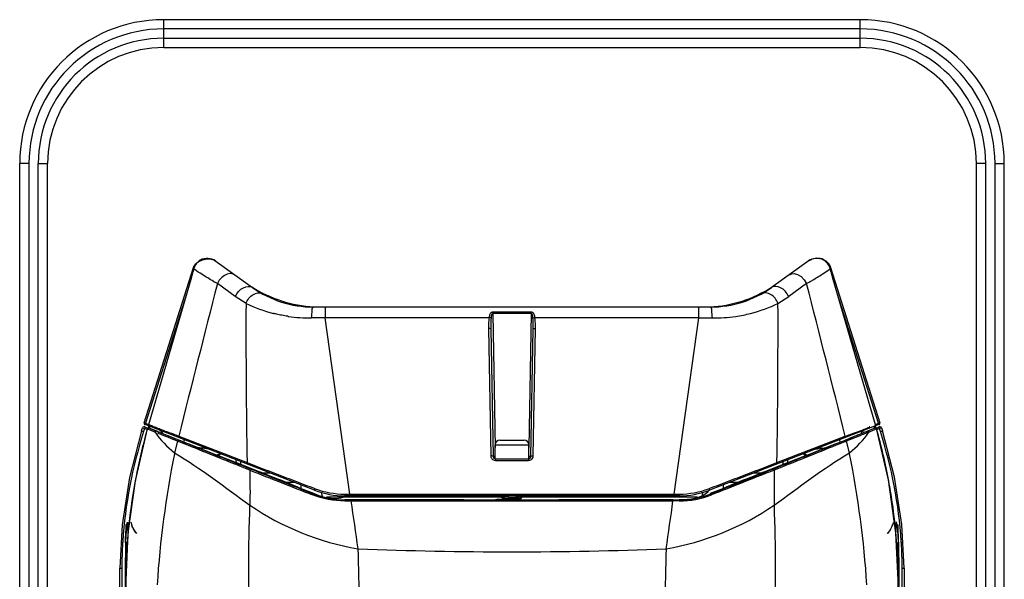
# Paper-space layout 'Sheet' of a CAD drawing. Header units: inches. Extents: x 0.2 to 10.8, y 0.2 to 8.3.
# Tile 365 of 545: x 7.307 to 8.155, y 2.905 to 3.388. Entities that reach past the tile are written whole.
import ezdxf

# ---------------------------------------------------------------- set-up
doc = ezdxf.new("R2010")
doc.units = ezdxf.units.IN
doc.header["$MEASUREMENT"] = 0
doc.layers.get('0').update_dxf_attribs({"lineweight": 5})
doc.layers.add('02___PRT_ALL_AXES', color=7, linetype='Continuous')

psp = doc.layouts.new('Sheet')

# ---------------------------------------------------------------- linework, layer by layer
at = {"color": 0, "linetype": 'ByBlock', "lineweight": -3}
for p, q in [((7.431229, 3.363868), (7.431229, 3.387868)), ((8.031229, 3.387868), (7.431229, 3.387868)), ((8.031229, 3.363868), (8.031229, 3.387868)), ((8.031229, 3.379868), (7.431229, 3.379868)), ((7.431229, 3.371868), (8.031229, 3.371868)), ((7.431229, 3.363868), (8.031229, 3.363868)), ((7.307229, 1.990378), (7.307229, 3.263868)), ((7.315229, 3.263868), (7.307229, 3.263868)), ((7.315229, 3.263868), (7.315229, 2.067868)), ((7.323229, 2.067868), (7.323229, 3.263868)), ((7.323229, 3.263868), (7.331229, 3.263868)), ((7.331229, 1.990378), (7.331229, 3.263868)), ((8.131229, 1.990376), (8.131229, 3.263868)), ((8.139229, 3.263868), (8.131229, 3.263868)), ((8.139229, 2.067868), (8.139229, 3.263868)), ((8.147229, 2.067868), (8.147229, 3.263868)), ((8.147229, 3.263868), (8.155229, 3.263868)), ((8.155229, 1.990376), (8.155229, 3.263868)), ((7.474331, 3.180861), (7.47526, 3.180259)), ((7.475248, 3.180267), (7.507775, 3.156994)), ((7.475248, 3.180267), (7.47545, 3.18012)), ((7.987198, 3.180259), (7.954683, 3.156994)), ((7.414488, 3.040308), (7.456839, 3.174125)), ((7.456974, 3.172343), (7.456548, 3.170865)), ((7.457265, 3.173351), (7.456974, 3.172343)), ((7.457302, 3.173303), (7.457265, 3.173351)), ((7.476008, 3.17972), (7.475792, 3.179878)), ((7.986666, 3.179878), (7.98653, 3.179779)), ((8.004902, 3.173031), (8.004965, 3.173093)), ((8.005135, 3.173292), (8.005194, 3.173345)), ((8.005486, 3.172336), (8.005196, 3.173345)), ((8.005911, 3.170865), (8.005486, 3.172336)), ((8.005619, 3.174125), (8.04797, 3.040308)), ((7.455107, 3.165887), (7.418298, 3.03878)), ((8.04416, 3.038778), (8.007351, 3.165887)), ((7.49293, 3.149339), (7.477505, 3.160407)), ((7.984953, 3.160407), (7.969529, 3.149339)), ((7.451108, 3.152113), (7.415603, 3.039948)), ((7.516874, 3.151506), (7.516945, 3.151384)), ((8.046855, 3.039948), (8.01135, 3.152115)), ((7.550239, 3.14075), (7.550322, 3.141321)), ((7.902313, 3.140188), (7.560145, 3.140188)), ((7.570393, 3.140188), (7.570353, 3.130996)), ((7.892105, 3.130996), (7.892065, 3.140188)), ((7.912136, 3.141321), (7.912219, 3.14075)), ((7.570353, 3.130995), (7.558639, 3.130824)), ((7.59169, 2.97895), (7.570353, 3.130996)), ((7.711473, 3.130996), (7.570353, 3.130996)), ((7.714814, 3.134552), (7.714814, 3.135782)), ((7.747645, 3.135782), (7.714814, 3.135782)), ((7.714814, 3.134552), (7.716829, 3.019087)), ((7.747645, 3.134552), (7.714814, 3.134552)), ((7.747645, 3.134552), (7.745629, 3.019087)), ((7.747645, 3.134552), (7.747645, 3.135782)), ((7.892105, 3.130996), (7.750985, 3.130996)), ((7.870769, 2.97895), (7.892105, 3.130996)), ((7.892105, 3.130996), (7.903819, 3.130824)), ((7.711047, 3.121659), (7.712963, 3.011868)), ((7.713047, 3.121225), (7.714963, 3.011433)), ((7.747495, 3.011433), (7.749412, 3.121225)), ((7.749495, 3.011868), (7.751411, 3.121659)), ((7.412255, 3.033352), (7.413073, 3.035941)), ((7.413422, 3.036512), (7.41307, 3.035941)), ((7.413073, 3.03594), (7.414396, 3.035462)), ((7.414105, 3.036873), (7.413422, 3.036512)), ((7.414876, 3.036807), (7.414105, 3.036873)), ((7.415004, 3.040138), (7.414488, 3.040308)), ((7.414966, 3.035919), (7.41474, 3.035339)), ((7.414878, 3.036807), (7.417656, 3.035732)), ((7.415273, 3.036654), (7.414966, 3.035919)), ((7.415603, 3.039948), (7.415004, 3.040138)), ((7.415241, 3.038981), (7.415192, 3.038829)), ((7.561249, 2.982319), (7.415192, 3.038829)), ((7.415603, 3.039948), (7.415241, 3.038981)), ((7.415603, 3.039948), (7.418303, 3.038903)), ((7.417947, 3.037506), (7.419122, 3.03572)), ((7.418498, 3.035947), (7.418743, 3.035876)), ((7.425581, 3.03317), (7.418744, 3.035878)), ((7.418744, 3.035878), (7.419523, 3.035552)), ((8.047266, 3.038829), (7.90121, 2.982319)), ((8.037189, 3.0333), (8.044042, 3.036014)), ((8.038377, 3.033672), (8.044042, 3.036014)), ((8.039216, 3.037024), (8.03914, 3.03702)), ((8.043364, 3.035746), (8.044467, 3.037456)), ((8.043748, 3.037481), (8.043473, 3.037362)), ((8.043473, 3.037362), (8.043728, 3.03747)), ((8.043728, 3.03747), (8.043983, 3.037605)), ((8.044161, 3.038905), (8.046855, 3.039948)), ((8.044188, 3.038807), (8.04445, 3.038269)), ((8.04445, 3.038269), (8.044412, 3.038072)), ((8.044467, 3.037456), (8.044952, 3.037925)), ((8.045084, 3.035841), (8.047579, 3.036806)), ((8.046855, 3.039948), (8.047454, 3.040138)), ((8.047067, 3.039391), (8.046855, 3.039948)), ((8.047266, 3.038829), (8.047067, 3.039391)), ((8.047185, 3.036654), (8.047452, 3.03602)), ((8.047452, 3.03602), (8.047719, 3.035339)), ((8.047454, 3.040138), (8.047969, 3.040308)), ((8.049385, 3.03594), (8.047719, 3.035339)), ((8.049385, 3.03594), (8.050204, 3.03335)), ((7.41474, 3.035339), (7.41394, 3.03281)), ((7.414396, 3.035462), (7.41474, 3.035339)), ((7.416915, 3.034497), (7.41474, 3.035339)), ((7.417168, 3.03508), (7.416764, 3.03362)), ((7.417161, 3.035082), (7.416776, 3.033616)), ((7.418223, 3.034636), (7.417161, 3.035082)), ((7.421129, 3.033434), (7.418223, 3.034636)), ((7.419523, 3.035552), (7.425141, 3.033237)), ((7.423678, 3.032399), (7.421129, 3.033434)), ((7.425581, 3.03317), (7.429789, 3.031431)), ((7.429221, 3.03014), (7.429097, 3.030191)), ((7.435732, 3.028936), (7.43695, 3.028445)), ((7.438226, 3.031034), (7.436796, 3.031557)), ((7.43695, 3.028445), (7.438648, 3.027759)), ((7.444219, 3.028793), (7.503087, 3.006035)), ((7.959381, 3.006031), (8.018236, 3.028803)), ((8.01865, 3.02568), (8.023968, 3.027821)), ((8.023968, 3.027821), (8.025741, 3.028535)), ((8.025741, 3.028535), (8.026998, 3.029043)), ((8.032669, 3.031431), (8.037189, 3.0333)), ((8.033626, 3.030294), (8.03348, 3.030235)), ((8.037104, 3.035796), (8.037171, 3.035823)), ((8.037318, 3.033238), (8.038377, 3.033672)), ((8.038822, 3.03241), (8.037922, 3.032042)), ((8.041329, 3.033434), (8.03878, 3.032399)), ((8.043503, 3.034328), (8.041329, 3.033434)), ((8.045297, 3.035082), (8.043503, 3.034328)), ((8.045297, 3.035082), (8.045252, 3.035406)), ((8.047719, 3.035339), (8.045596, 3.034518)), ((8.048519, 3.032808), (8.047719, 3.035339)), ((7.443154, 3.024544), (7.440608, 3.014511)), ((7.441652, 3.02661), (7.444109, 3.025624)), ((7.448749, 3.022312), (7.443159, 3.024558)), ((7.443809, 3.02568), (7.444423, 3.025433)), ((7.448549, 3.02372), (7.449066, 3.025724)), ((7.451975, 3.022453), (7.477356, 3.012634)), ((7.716829, 3.009485), (7.716829, 3.021468)), ((7.716829, 3.021468), (7.745629, 3.021468)), ((7.720829, 3.025468), (7.741629, 3.025468)), ((7.745629, 3.009478), (7.745629, 3.021468)), ((7.985103, 3.012634), (8.010483, 3.022453)), ((8.0193, 3.024556), (8.013709, 3.022309)), ((8.018034, 3.025432), (8.018616, 3.025667)), ((8.018871, 3.025827), (8.021074, 3.026715)), ((8.02185, 3.014511), (8.019304, 3.024544)), ((7.440608, 3.014511), (7.440442, 3.013671)), ((7.464599, 3.017372), (7.464743, 3.018454)), ((7.464667, 3.017356), (7.46478, 3.01845)), ((7.469727, 3.017729), (7.46478, 3.01845)), ((7.476667, 3.011102), (7.474784, 3.011858)), ((7.475353, 3.013066), (7.477235, 3.012323)), ((7.476996, 3.010972), (7.476667, 3.011102)), ((7.478228, 3.013093), (7.477157, 3.012455)), ((7.477806, 3.012663), (7.477235, 3.012323)), ((7.477632, 3.012559), (7.493661, 3.00621)), ((7.477886, 3.012628), (7.477806, 3.012663)), ((7.478528, 3.012369), (7.477886, 3.012628)), ((7.478184, 3.012808), (7.478107, 3.012841)), ((7.478807, 3.012556), (7.478184, 3.012808)), ((7.478228, 3.013092), (7.478627, 3.012928)), ((7.480379, 3.013608), (7.478373, 3.012265)), ((7.478627, 3.012928), (7.479088, 3.012744)), ((7.479497, 3.013943), (7.479429, 3.012968)), ((7.479528, 3.013937), (7.479472, 3.012961)), ((7.716829, 3.011432), (7.714963, 3.011433)), ((7.747495, 3.011433), (7.745629, 3.011432)), ((7.749361, 3.010907), (7.749495, 3.011868)), ((7.968797, 3.00621), (7.984826, 3.012559)), ((7.984085, 3.012265), (7.98208, 3.013608)), ((7.982986, 3.012961), (7.98293, 3.013937)), ((7.98303, 3.012968), (7.982962, 3.013943)), ((7.983832, 3.012929), (7.983371, 3.012744)), ((7.983651, 3.012556), (7.984276, 3.012808)), ((7.98423, 3.013093), (7.983832, 3.012929)), ((7.98393, 3.012369), (7.984573, 3.012628)), ((7.98423, 3.013093), (7.985301, 3.012455)), ((7.984276, 3.012808), (7.984352, 3.012841)), ((7.984573, 3.012628), (7.984652, 3.012663)), ((7.984652, 3.012663), (7.985223, 3.012323)), ((7.985223, 3.012323), (7.987107, 3.013066)), ((7.985792, 3.0111), (7.985463, 3.01097)), ((7.987676, 3.011856), (7.985792, 3.0111)), ((7.992734, 3.017731), (7.997679, 3.01845)), ((7.997776, 3.017536), (7.997679, 3.01845)), ((7.997772, 3.017535), (7.997679, 3.01845)), ((7.997679, 3.01845), (7.997824, 3.017368)), ((8.022016, 3.013671), (8.02185, 3.014511)), ((7.493661, 3.00621), (7.493661, 3.008469)), ((7.49383, 3.006034), (7.493661, 3.00621)), ((7.49383, 3.006034), (7.51449, 2.997851)), ((7.497571, 3.004552), (7.497559, 3.006961)), ((7.502305, 3.002201), (7.50659, 3.000483)), ((7.503071, 3.00604), (7.503734, 3.005787)), ((7.715986, 3.008058), (7.716963, 3.007937)), ((7.716963, 3.009468), (7.716963, 3.007937)), ((7.716963, 3.009468), (7.722315, 3.009468)), ((7.716963, 3.007937), (7.745496, 3.007937)), ((7.740144, 3.009468), (7.745496, 3.009468)), ((7.745496, 3.009468), (7.745496, 3.007937)), ((7.745496, 3.007937), (7.746705, 3.008125)), ((7.947969, 2.997851), (7.968628, 3.006034)), ((7.955868, 3.000483), (7.960152, 3.002201)), ((7.958704, 3.005778), (7.959387, 3.00604)), ((7.964887, 3.004552), (7.9649, 3.006961)), ((7.968628, 3.006034), (7.968797, 3.00621)), ((7.968797, 3.00621), (7.968797, 3.008469)), ((7.505476, 2.999548), (7.501835, 3.001008)), ((7.518022, 2.997068), (7.516461, 2.997068)), ((7.523128, 2.997068), (7.518022, 2.997068)), ((7.944423, 2.997068), (7.93933, 2.997068)), ((7.945997, 2.997068), (7.944423, 2.997068)), ((7.960623, 3.001005), (7.956983, 2.999546)), ((7.543805, 2.989068), (7.536562, 2.989068)), ((7.537229, 2.989068), (7.537229, 2.988801)), ((7.549229, 2.98697), (7.549229, 2.983991)), ((7.913229, 2.98697), (7.913229, 2.983991)), ((7.925896, 2.989068), (7.918654, 2.989068)), ((7.925229, 2.989068), (7.925229, 2.988801)), ((7.560187, 2.979598), (7.560014, 2.979162)), ((7.587194, 2.978945), (7.875264, 2.978945)), ((7.875229, 2.977468), (7.587229, 2.977468)), ((7.591689, 2.97895), (7.59169, 2.977468)), ((7.723266, 2.977211), (7.723229, 2.977168)), ((7.723229, 2.976678), (7.723229, 2.977168)), ((7.723266, 2.976635), (7.723229, 2.976678)), ((7.723709, 2.977468), (7.723266, 2.977211)), ((7.723266, 2.976635), (7.72518, 2.975523)), ((7.73718, 2.976866), (7.738216, 2.977468)), ((7.739192, 2.975811), (7.737278, 2.976923)), ((7.870769, 2.97895), (7.870769, 2.977468)), ((7.902444, 2.979162), (7.902272, 2.979598)), ((7.724033, 2.97619), (7.571557, 2.97619)), ((7.587188, 2.97302), (7.869937, 2.973025)), ((7.587229, 2.973944), (7.587229, 2.974337)), ((7.587229, 2.973944), (7.875229, 2.973944)), ((7.592521, 2.973943), (7.592521, 2.973025)), ((7.721842, 2.97619), (7.722101, 2.97617)), ((7.722101, 2.97617), (7.722939, 2.975815)), ((7.722939, 2.975815), (7.723631, 2.975061)), ((7.723266, 2.974411), (7.723229, 2.974368)), ((7.723229, 2.973943), (7.723229, 2.974368)), ((7.725278, 2.97558), (7.723266, 2.974411)), ((7.723631, 2.975061), (7.723782, 2.974711)), ((7.73718, 2.974066), (7.739192, 2.975235)), ((7.738368, 2.974153), (7.73718, 2.974153)), ((7.738827, 2.975061), (7.738435, 2.974153)), ((7.890902, 2.97619), (7.738506, 2.97619)), ((7.739192, 2.975811), (7.739229, 2.975768)), ((7.739192, 2.975235), (7.739229, 2.975278)), ((7.73952, 2.975815), (7.739229, 2.975499)), ((7.739229, 2.975278), (7.739229, 2.975768)), ((7.740357, 2.97617), (7.73952, 2.975815)), ((7.740616, 2.97619), (7.740357, 2.97617)), ((7.869937, 2.973943), (7.869937, 2.973025)), ((7.87527, 2.97302), (7.869937, 2.973025)), ((7.875229, 2.974337), (7.875229, 2.973944)), ((7.39537, 2.952559), (7.393477, 2.915088)), ((7.40181, 2.954779), (7.398557, 2.952269)), ((7.400875, 2.95227), (7.398557, 2.952269)), ((7.398557, 2.952269), (7.398557, 2.940483)), ((8.063902, 2.952268), (8.061584, 2.952269)), ((8.063902, 2.940483), (8.063902, 2.952268)), ((7.398292, 2.937154), (7.391372, 2.149942)), ((7.398466, 2.937014), (7.394104, 1.983868)), ((7.395958, 2.938011), (7.395902, 2.937095)), ((7.395958, 2.938011), (7.395929, 2.937093)), ((7.398562, 2.936905), (7.397412, 1.983868)), ((7.398213, 2.937215), (7.398218, 2.937677)), ((7.3984, 2.937675), (7.398218, 2.937677)), ((7.398567, 2.937151), (7.398292, 2.937154)), ((7.400125, 2.936903), (7.398562, 2.936905)), ((8.062314, 2.936903), (8.063896, 2.936905)), ((8.063891, 2.937151), (8.064167, 2.937154)), ((8.065047, 1.983868), (8.063896, 2.936905)), ((8.063992, 2.937014), (8.068354, 1.983868)), ((8.06411, 2.937675), (8.06424, 2.937677)), ((8.064167, 2.937154), (8.071087, 2.149942)), ((8.064246, 2.937215), (8.06424, 2.937677)), ((8.066556, 2.937095), (8.066499, 2.938031)), ((8.066528, 2.937093), (8.066499, 2.938031)), ((7.393474, 2.571879), (7.393474, 2.915088)), ((7.393474, 2.915088), (7.395243, 2.915088)), ((7.395243, 2.915088), (7.395243, 2.708227)), ((8.067215, 2.70826), (8.067215, 2.915088)), ((8.067215, 2.915088), (8.068984, 2.915088)), ((8.068984, 2.915088), (8.068984, 2.571881))]:
    psp.add_line(p, q, dxfattribs=at)
for points in [[(7.492426, 3.167977), (7.490303, 3.168911), (7.488415, 3.169043), (7.486055, 3.168554), (7.483695, 3.167438), (7.481223, 3.16557), (7.479151, 3.163243), (7.477505, 3.160407)], [(7.970032, 3.167977), (7.972277, 3.168936), (7.97433, 3.16902), (7.977242, 3.168228), (7.980237, 3.166419), (7.982913, 3.163762), (7.984953, 3.160407)], [(7.502163, 3.143365), (7.498992, 3.145266), (7.495914, 3.147259), (7.49293, 3.14934)], [(7.945241, 3.151794), (7.944566, 3.150994), (7.944539, 3.150819)], [(7.960297, 3.143365), (7.963443, 3.145252), (7.966521, 3.147244), (7.969529, 3.149339)], [(7.711473, 3.130996), (7.711332, 3.129677), (7.711218, 3.128308), (7.711127, 3.126821), (7.711065, 3.125222), (7.711036, 3.123504), (7.711047, 3.121659)], [(7.714814, 3.135782), (7.714379, 3.135747), (7.713933, 3.135632), (7.713501, 3.135434), (7.713104, 3.135159), (7.71275, 3.134812), (7.71244, 3.134396), (7.71217, 3.133904), (7.711935, 3.133322), (7.711739, 3.132641), (7.711585, 3.131863), (7.711473, 3.130996)], [(7.713178, 3.130576), (7.712734, 3.130747), (7.712143, 3.130893), (7.711473, 3.130996)], [(7.713178, 3.130576), (7.713119, 3.129254), (7.713074, 3.127885), (7.713042, 3.126396), (7.713024, 3.124794), (7.713025, 3.123074), (7.713047, 3.121225)], [(7.714814, 3.134552), (7.714596, 3.134525), (7.714374, 3.134433), (7.71416, 3.134271), (7.713963, 3.134044), (7.713789, 3.133756), (7.713637, 3.13341), (7.713505, 3.133), (7.713392, 3.132515), (7.713299, 3.131948), (7.713227, 3.131299), (7.713178, 3.130576)], [(7.750985, 3.130996), (7.750921, 3.131544), (7.750844, 3.13204), (7.750755, 3.132488), (7.750655, 3.13289), (7.750548, 3.133248), (7.750434, 3.133564), (7.750317, 3.133843), (7.750196, 3.13409), (7.75007, 3.134312), (7.749937, 3.134517), (7.749791, 3.134712), (7.749628, 3.134901), (7.749438, 3.135087), (7.749209, 3.135272), (7.748926, 3.135452), (7.748574, 3.135614), (7.748146, 3.135735), (7.747645, 3.135782)], [(7.74928, 3.130576), (7.749252, 3.131033), (7.749217, 3.131447), (7.749176, 3.13182), (7.749129, 3.132155), (7.749078, 3.132454), (7.749024, 3.132718), (7.748967, 3.13295), (7.748908, 3.133155), (7.748847, 3.13334), (7.748782, 3.133511), (7.74871, 3.133673), (7.74863, 3.13383), (7.748536, 3.133984), (7.748423, 3.134137), (7.748283, 3.134285), (7.748108, 3.134419), (7.747895, 3.134516), (7.747645, 3.134552)], [(7.74928, 3.130576), (7.749724, 3.130747), (7.750315, 3.130893), (7.750985, 3.130996)], [(7.749412, 3.121225), (7.749432, 3.122854), (7.749436, 3.124348), (7.749426, 3.125717), (7.749406, 3.12697), (7.749378, 3.128128), (7.749338, 3.129297), (7.74928, 3.130576)], [(7.751411, 3.121659), (7.751423, 3.123285), (7.751404, 3.124776), (7.751362, 3.126143), (7.7513, 3.127394), (7.751222, 3.128551), (7.751122, 3.129719), (7.750985, 3.130996)], [(7.713047, 3.121225), (7.712776, 3.121454), (7.712044, 3.121613), (7.711047, 3.121659)], [(7.749412, 3.121225), (7.749682, 3.121454), (7.750414, 3.121613), (7.751411, 3.121659)], [(7.417172, 3.035079), (7.417395, 3.035519), (7.417752, 3.035813), (7.41821, 3.035958), (7.418498, 3.035947)], [(7.418272, 3.038788), (7.418239, 3.038297), (7.41838, 3.037886), (7.41858, 3.037624), (7.418786, 3.037461), (7.418985, 3.03736)], [(8.044412, 3.038072), (8.044308, 3.037896), (8.04416, 3.037744), (8.043976, 3.037608), (8.043748, 3.037481)], [(8.045252, 3.035406), (8.045192, 3.035568), (8.044924, 3.035916), (8.044517, 3.036082), (8.044042, 3.036014)], [(8.044199, 3.037763), (8.044361, 3.037949), (8.044447, 3.038158), (8.044452, 3.038349), (8.044431, 3.038446), (8.044359, 3.038614), (8.044181, 3.038853)], [(8.049389, 3.035941), (8.049037, 3.036512), (8.048354, 3.036873), (8.047583, 3.036807)], [(7.412257, 3.033352), (7.401696, 2.993258), (7.39537, 2.952559)], [(7.41712, 3.035093), (7.406694, 2.990336), (7.400485, 2.945132), (7.398716, 2.904651)], [(7.430911, 3.030973), (7.429496, 3.032793), (7.427997, 3.033875)], [(7.444219, 3.028793), (7.444125, 3.028249), (7.44423, 3.027774), (7.44457, 3.027463)], [(8.01824, 3.028793), (8.018334, 3.02825), (8.018229, 3.027775), (8.017888, 3.027463)], [(8.031556, 3.030977), (8.03295, 3.032778), (8.034461, 3.033875)], [(8.063742, 2.904652), (8.061925, 2.945677), (8.055587, 2.99128), (8.04525, 3.035408)], [(8.068981, 2.915088), (8.067068, 2.952765), (8.060721, 2.993456), (8.050202, 3.03335)], [(7.443153, 3.024544), (7.44343, 3.025096), (7.443874, 3.025434), (7.444385, 3.025448)], [(8.019304, 3.024544), (8.019198, 3.024853), (8.019012, 3.025116), (8.018789, 3.025318), (8.018547, 3.025445), (8.018304, 3.02549), (8.018078, 3.02545)], [(7.712963, 3.011868), (7.713011, 3.011316), (7.713127, 3.010803), (7.713312, 3.010302)], [(7.714963, 3.011433), (7.714692, 3.011663), (7.713961, 3.011821), (7.712963, 3.011868)], [(7.747495, 3.011433), (7.747766, 3.011663), (7.748497, 3.011821), (7.749495, 3.011868)], [(7.748005, 3.008823), (7.748585, 3.009397), (7.749044, 3.010091), (7.749361, 3.010907)], [(7.713312, 3.010302), (7.713582, 3.009799), (7.713965, 3.009289), (7.714492, 3.008791)], [(7.714492, 3.008791), (7.715166, 3.008364), (7.715986, 3.008058)], [(7.746705, 3.008125), (7.747358, 3.008398), (7.748005, 3.008823)], [(7.50659, 3.000484), (7.506186, 3.000472), (7.505784, 3.000154), (7.50548, 2.999558)], [(7.955868, 3.000483), (7.956291, 3.000459), (7.95669, 3.000127), (7.956979, 2.999556)]]:
    psp.add_lwpolyline(points, dxfattribs=at)
for centre, radius, start, end in [((7.431229, 3.263868), 0.124, 90, 180), ((8.031229, 3.263868), 0.124, 0, 90), ((7.431229, 3.263868), 0.116, 90, 180), ((8.031229, 3.263868), 0.116, 0, 90), ((7.431229, 3.263868), 0.108, 90, 180), ((8.031229, 3.263868), 0.108, 0, 90), ((7.431229, 3.263868), 0.1, 90, 180), ((8.031229, 3.263868), 0.1, 0, 90), ((7.468704, 3.170325), 0.011796, 119.363833, 120.467443), ((7.993755, 3.170327), 0.011795, 59.548508, 60.651802), ((29.583355, -2.500365), 22.819135, 165.6365916, 165.9774624), ((7.73065, 3.605863), 0.51236, 239.975693, 240.100999), ((7.565922, 3.248188), 0.108, 237.048159, 267.231734), ((7.560145, 3.230188), 0.09, 234.416276, 270), ((7.896536, 3.248188), 0.108, 272.768266, 302.681479), ((7.902313, 3.230188), 0.09, 270, 305.583724), ((-14.120765, -2.500523), 22.819046, 14.0230025, 14.3638749), ((7.513902, 3.149699), 0.003479, 27.462411, 28.961522), ((13.809132, 3.116505), 6.307028, 179.7559918, 181.0035684), ((7.555421, 3.251809), 0.120817, 243.842581, 255.778717), ((7.906686, 3.252725), 0.121794, 284.289859, 296.115316), ((1.434619, 3.118639), 6.525723, 359.0112944, 0.2170966), ((7.55671, 3.256846), 0.126019, 261.513933, 261.716983), ((7.556874, 3.257673), 0.126861, 261.697248, 270.797068), ((7.905404, 3.260429), 0.129614, 269.299512, 278.216769), ((7.418297, 3.034764), 0.0012, 80.370509, 164.400589), ((7.927724, 2.892524), 0.530083, 164.563101, 169.09888), ((7.464485, 3.05944), 0.048955, 213.531933, 213.813503), ((7.997974, 3.05944), 0.048955, 326.187713, 326.467464), ((7.53583, 2.892808), 0.528952, 10.605725, 15.60295), ((7.720829, 3.021468), 0.004, 90, 180), ((7.741629, 3.021468), 0.004, 0, 90), ((7.716963, 3.011468), 0.002, 181, 270), ((7.745496, 3.011468), 0.002, 270, 359), ((16.259019, 24.85347), 23.540561, 248.1732025, 248.3132059), ((-0.795951, 24.851943), 23.538917, 291.6867895, 291.8268025), ((7.870703, 2.90353), 0.472008, 169.574231, 174.642146), ((7.587229, 3.049468), 0.072, 248.848223, 270), ((7.586406, 3.048861), 0.069786, 249.043061, 249.222742), ((7.875229, 3.049468), 0.072, 270, 291.151777), ((7.87605, 3.048866), 0.069792, 290.756238, 290.956939), ((7.6017, 2.904745), 0.461993, 359.988443, 8.361397), ((7.44823, 2.937048), 0.05, 158.477417, 179.279776), ((8.014229, 2.937048), 0.05, 0.720223, 21.452518), ((7.857187, 2.904894), 0.458422, 175.411536, 179.825673), ((7.730985, 6.268677), 3.339513, 267.725322, 270.004188), ((7.731511, 6.268671), 3.339507, 269.995172, 272.274038), ((7.852298, 2.90497), 0.453533, 179.833388, 180.040189)]:
    psp.add_arc(centre, radius, start, end, dxfattribs=at)
for centre, major_axis, ratio, start_param, end_param in [((7.51449, 2.997625), (0.04, -0.015845), 0.004868, 0.8077044, 1.5727246), ((7.947969, 2.997625), (0.04, 0.015845), 0.004868, 1.568868, 2.3338883), ((7.731229, 2.913045), (0.272957, -0.108123), 0.004868, -2.3338885, -2.2460841), ((7.731229, 2.913045), (0.272957, 0.108123), 0.004868, -0.8955086, -0.8077042), ((7.731229, 2.975551), (0.272958, 0), 0.005236, -2.1265151, -1.6301762), ((7.715149, 2.974135), (0.002, 0), 0.005236, -1.6301762, -0.4642556), ((7.724091, 2.974111), (0.008, 0), 0.005236, 1.6797347, 2.6773393), ((7.738368, 2.974111), (0.008, 0), 0.005236, 1.4664844, 1.5707963), ((7.747309, 2.974135), (0.002, 0), 0.005236, -2.6773371, -1.5114165), ((7.731229, 2.975551), (0.272958, 0), 0.005236, -1.5114165, -1.0370807)]:
    psp.add_ellipse(centre, major_axis=major_axis, ratio=ratio, start_param=start_param, end_param=end_param, dxfattribs=at)
for points, knots in [([(7.45684, 3.174125), (7.457348, 3.17573), (7.459761, 3.178682), (7.46301, 3.180319), (7.464809, 3.180918)], [0, 0, 0, 0, 0.4702947, 1, 1, 1, 1]), ([(7.462723, 3.180493), (7.461402, 3.179716), (7.459034, 3.177646), (7.457642, 3.174825), (7.457234, 3.173355)], [0, 0, 0, 0, 0.5011674, 1, 1, 1, 1]), ([(7.475792, 3.179877), (7.473966, 3.181174), (7.469494, 3.182711), (7.464863, 3.181699), (7.46292, 3.180606)], [0, 0, 0, 0, 0.5011328, 1, 1, 1, 1]), ([(7.464809, 3.180918), (7.466415, 3.181453), (7.469627, 3.182058), (7.472943, 3.18151), (7.474314, 3.180826)], [0, 0, 0, 0, 0.5247953, 1, 1, 1, 1]), ([(7.999535, 3.180608), (7.997593, 3.1817), (7.992963, 3.182711), (7.988492, 3.181174), (7.986667, 3.179877)], [0, 0, 0, 0, 0.4988681, 1, 1, 1, 1]), ([(7.987198, 3.180259), (7.988718, 3.181347), (7.99233, 3.182783), (7.996204, 3.182474), (7.997971, 3.181885)], [0, 0, 0, 0, 0.5007259, 1, 1, 1, 1]), ([(7.997971, 3.181885), (7.999737, 3.181297), (8.003024, 3.179224), (8.005054, 3.175908), (8.005619, 3.174125)], [0, 0, 0, 0, 0.4987169, 1, 1, 1, 1]), ([(8.005226, 3.173349), (8.004818, 3.174821), (8.003426, 3.177645), (8.001055, 3.179717), (7.999732, 3.180495)], [0, 0, 0, 0, 0.4987834, 1, 1, 1, 1]), ([(7.456987, 3.174075), (7.45695, 3.174087), (7.456938, 3.1741), (7.456827, 3.174122), (7.456839, 3.174125)], [0, 0, 0, 0, 0.7499965, 1, 1, 1, 1]), ([(7.457234, 3.173355), (7.457187, 3.173187), (7.457101, 3.172849), (7.45703, 3.172507), (7.456998, 3.172336)], [0, 0, 0, 0, 0.5000385, 1, 1, 1, 1]), ([(7.458194, 3.172437), (7.458015, 3.172588), (7.457704, 3.172863), (7.457415, 3.173163), (7.457302, 3.173303)], [0, 0, 0, 0, 0.5657904, 1, 1, 1, 1]), ([(7.474281, 3.162255), (7.470832, 3.164249), (7.465403, 3.167517), (7.460003, 3.170913), (7.458194, 3.172437)], [0, 0, 0, 0, 0.6275105, 1, 1, 1, 1]), ([(7.990159, 3.163398), (7.992944, 3.165049), (7.997461, 3.167875), (8.001964, 3.170738), (8.003641, 3.17199)], [0, 0, 0, 0, 0.6074578, 1, 1, 1, 1]), ([(8.003641, 3.17199), (8.003885, 3.172173), (8.004317, 3.172507), (8.00473, 3.172864), (8.004902, 3.173031)], [0, 0, 0, 0, 0.560077, 1, 1, 1, 1]), ([(8.004939, 3.173903), (8.00504, 3.173936), (8.005218, 3.173993), (8.005395, 3.17405), (8.005471, 3.174075)], [0, 0, 0, 0, 0.5708839, 1, 1, 1, 1]), ([(8.004965, 3.173093), (8.005001, 3.173129), (8.005068, 3.173198), (8.005132, 3.17327), (8.005161, 3.173305)], [0, 0, 0, 0, 0.5235904, 1, 1, 1, 1]), ([(8.005462, 3.172329), (8.00543, 3.172501), (8.005359, 3.172843), (8.005273, 3.173181), (8.005226, 3.173349)], [0, 0, 0, 0, 0.4999653, 1, 1, 1, 1]), ([(8.005471, 3.174075), (8.005509, 3.174087), (8.005521, 3.1741), (8.00563, 3.174122), (8.005619, 3.174125)], [0, 0, 0, 0, 0.7723042, 1, 1, 1, 1]), ([(7.456548, 3.170865), (7.456308, 3.170035), (7.455829, 3.168376), (7.455348, 3.166717), (7.455107, 3.165887)], [0, 0, 0, 0, 0.4999732, 1, 1, 1, 1]), ([(7.988255, 3.162283), (7.988577, 3.162469), (7.989212, 3.162839), (7.989846, 3.163213), (7.990159, 3.163398)], [0, 0, 0, 0, 0.5056618, 1, 1, 1, 1]), ([(8.007351, 3.165887), (8.00711, 3.166717), (8.00663, 3.168376), (8.00615, 3.170035), (8.005911, 3.170865)], [0, 0, 0, 0, 0.5000268, 1, 1, 1, 1]), ([(7.477505, 3.160407), (7.477125, 3.160623), (7.476374, 3.161052), (7.475623, 3.161482), (7.475252, 3.161695)], [0, 0, 0, 0, 0.5054294, 1, 1, 1, 1]), ([(7.49293, 3.149339), (7.494469, 3.152434), (7.498383, 3.157385), (7.505689, 3.158487), (7.507775, 3.156994)], [0, 0, 0, 0, 0.5739361, 1, 1, 1, 1]), ([(7.969529, 3.149339), (7.967989, 3.152434), (7.964075, 3.157385), (7.95677, 3.158487), (7.954683, 3.156994)], [0, 0, 0, 0, 0.5739361, 1, 1, 1, 1]), ([(7.984954, 3.160407), (7.985344, 3.160624), (7.986115, 3.161057), (7.986884, 3.161494), (7.987263, 3.161711)], [0, 0, 0, 0, 0.5054714, 1, 1, 1, 1]), ([(7.987263, 3.161711), (7.98743, 3.161806), (7.987761, 3.161996), (7.988091, 3.162187), (7.988255, 3.162283)], [0, 0, 0, 0, 0.5026397, 1, 1, 1, 1]), ([(7.502162, 3.143365), (7.50345, 3.146452), (7.506902, 3.151515), (7.513778, 3.153012), (7.515927, 3.1518)], [0, 0, 0, 0, 0.5754397, 1, 1, 1, 1]), ([(7.515837, 3.152504), (7.516043, 3.152396), (7.51644, 3.152106), (7.516743, 3.151721), (7.516874, 3.151506)], [0, 0, 0, 0, 0.4800725, 1, 1, 1, 1]), ([(7.960297, 3.143365), (7.959017, 3.146431), (7.955582, 3.151486), (7.9487, 3.153023), (7.946531, 3.1518)], [0, 0, 0, 0, 0.5715368, 1, 1, 1, 1]), ([(7.558639, 3.130824), (7.558706, 3.133137), (7.559225, 3.135368), (7.559272, 3.140188), (7.560145, 3.140188)], [0, 0, 0, 0, 0.7259315, 1, 1, 1, 1]), ([(7.903819, 3.130824), (7.903754, 3.133076), (7.903216, 3.135317), (7.903246, 3.140189), (7.902313, 3.140188)], [0, 0, 0, 0, 0.7069967, 1, 1, 1, 1]), ([(7.528278, 3.134078), (7.527853, 3.134176), (7.527006, 3.134378), (7.526161, 3.134588), (7.525741, 3.134695)], [0, 0, 0, 0, 0.5017091, 1, 1, 1, 1]), ([(7.538113, 3.132207), (7.536443, 3.132456), (7.533151, 3.133015), (7.529885, 3.133705), (7.528278, 3.134078)], [0, 0, 0, 0, 0.5059821, 1, 1, 1, 1]), ([(7.923928, 3.132145), (7.926119, 3.132462), (7.930417, 3.133201), (7.934669, 3.134169), (7.936748, 3.1347)], [0, 0, 0, 0, 0.5077661, 1, 1, 1, 1]), ([(7.414488, 3.040308), (7.414399, 3.040028), (7.414436, 3.039376), (7.414919, 3.038935), (7.415192, 3.038829)], [0, 0, 0, 0, 0.501052, 1, 1, 1, 1]), ([(7.418058, 3.037548), (7.418119, 3.037496), (7.418242, 3.037384), (7.418358, 3.037266), (7.418416, 3.037204)], [0, 0, 0, 0, 0.485049, 1, 1, 1, 1]), ([(7.418524, 3.037695), (7.41843, 3.037809), (7.41828, 3.038075), (7.418257, 3.038378), (7.418269, 3.038526)], [0, 0, 0, 0, 0.50062, 1, 1, 1, 1]), ([(7.418269, 3.038526), (7.418272, 3.038568), (7.418282, 3.038653), (7.418297, 3.038737), (7.418305, 3.038779)], [0, 0, 0, 0, 0.5000028, 1, 1, 1, 1]), ([(7.419257, 3.038393), (7.419093, 3.03846), (7.418774, 3.03859), (7.418454, 3.038719), (7.418299, 3.03878)], [0, 0, 0, 0, 0.5152275, 1, 1, 1, 1]), ([(7.418416, 3.037204), (7.418487, 3.037129), (7.418629, 3.03697), (7.418763, 3.036805), (7.41883, 3.036719)], [0, 0, 0, 0, 0.4846083, 1, 1, 1, 1]), ([(7.418985, 3.03736), (7.418897, 3.037398), (7.418726, 3.037488), (7.418585, 3.037621), (7.418524, 3.037695)], [0, 0, 0, 0, 0.5000528, 1, 1, 1, 1]), ([(7.41883, 3.036719), (7.418975, 3.036534), (7.419262, 3.036132), (7.419525, 3.035713), (7.419657, 3.03549)], [0, 0, 0, 0, 0.4748844, 1, 1, 1, 1]), ([(7.421015, 3.037659), (7.420717, 3.037784), (7.420145, 3.038025), (7.419573, 3.038263), (7.419297, 3.038376)], [0, 0, 0, 0, 0.5199395, 1, 1, 1, 1]), ([(7.424386, 3.036253), (7.423793, 3.036496), (7.422669, 3.036963), (7.421547, 3.037436), (7.421015, 3.037659)], [0, 0, 0, 0, 0.5258664, 1, 1, 1, 1]), ([(7.428259, 3.03471), (7.427585, 3.034969), (7.426291, 3.035477), (7.425003, 3.035999), (7.424386, 3.036253)], [0, 0, 0, 0, 0.5196098, 1, 1, 1, 1]), ([(8.037171, 3.035823), (8.037389, 3.035913), (8.037792, 3.036081), (8.038193, 3.036255), (8.038376, 3.036338)], [0, 0, 0, 0, 0.5399698, 1, 1, 1, 1]), ([(8.038376, 3.036338), (8.038715, 3.036491), (8.039615, 3.03647), (8.03929, 3.037026), (8.039216, 3.037024)], [0, 0, 0, 0, 0.8328968, 1, 1, 1, 1]), ([(8.03914, 3.03702), (8.039076, 3.037015), (8.03893, 3.037), (8.038785, 3.036979), (8.038705, 3.036966)], [0, 0, 0, 0, 0.4428336, 1, 1, 1, 1]), ([(8.042967, 3.035762), (8.043045, 3.035888), (8.043201, 3.03613), (8.043366, 3.036367), (8.043448, 3.03648)], [0, 0, 0, 0, 0.51459, 1, 1, 1, 1]), ([(8.043448, 3.03648), (8.043466, 3.036505), (8.043503, 3.036554), (8.04354, 3.036603), (8.043558, 3.036628)], [0, 0, 0, 0, 0.5036582, 1, 1, 1, 1]), ([(8.043558, 3.036628), (8.043608, 3.036693), (8.043707, 3.03682), (8.04381, 3.036943), (8.043861, 3.037003)], [0, 0, 0, 0, 0.51082, 1, 1, 1, 1]), ([(8.043861, 3.037003), (8.043914, 3.037065), (8.04402, 3.037183), (8.044131, 3.037297), (8.044186, 3.037351)], [0, 0, 0, 0, 0.5128188, 1, 1, 1, 1]), ([(8.047266, 3.038829), (8.047539, 3.038935), (8.048022, 3.039376), (8.048059, 3.040028), (8.04797, 3.040308)], [0, 0, 0, 0, 0.4989491, 1, 1, 1, 1]), ([(7.41394, 3.03281), (7.413552, 3.032932), (7.413104, 3.033232), (7.412328, 3.033183), (7.412257, 3.033352)], [0, 0, 0, 0, 0.690514, 1, 1, 1, 1]), ([(7.425138, 3.033239), (7.424861, 3.033345), (7.424153, 3.033271), (7.423747, 3.032712), (7.423656, 3.032405)], [0, 0, 0, 0, 0.4814414, 1, 1, 1, 1]), ([(7.425143, 3.033237), (7.426756, 3.032577), (7.430284, 3.03114), (7.433816, 3.029711), (7.435732, 3.028936)], [0, 0, 0, 0, 0.4573414, 1, 1, 1, 1]), ([(7.426476, 3.031298), (7.426435, 3.031316), (7.426364, 3.031349), (7.426293, 3.031384), (7.426262, 3.0314)], [0, 0, 0, 0, 0.5606469, 1, 1, 1, 1]), ([(7.429097, 3.030191), (7.428561, 3.030411), (7.427685, 3.030774), (7.426811, 3.031143), (7.426476, 3.031298)], [0, 0, 0, 0, 0.6111513, 1, 1, 1, 1]), ([(7.430582, 3.033832), (7.430187, 3.033979), (7.429412, 3.034269), (7.428638, 3.034564), (7.428259, 3.03471)], [0, 0, 0, 0, 0.5090132, 1, 1, 1, 1]), ([(7.443153, 3.024544), (7.440584, 3.025574), (7.435936, 3.027431), (7.431291, 3.029293), (7.429221, 3.03014)], [0, 0, 0, 0, 0.5530358, 1, 1, 1, 1]), ([(7.429789, 3.031431), (7.430674, 3.031068), (7.432556, 3.030297), (7.43444, 3.029528), (7.435439, 3.029122)], [0, 0, 0, 0, 0.470024, 1, 1, 1, 1]), ([(7.432883, 3.032984), (7.432493, 3.033127), (7.431726, 3.033408), (7.430959, 3.033692), (7.430582, 3.033832)], [0, 0, 0, 0, 0.5075922, 1, 1, 1, 1]), ([(7.436796, 3.031557), (7.43613, 3.0318), (7.434825, 3.032276), (7.433521, 3.032751), (7.432883, 3.032984)], [0, 0, 0, 0, 0.5107407, 1, 1, 1, 1]), ([(7.435439, 3.029122), (7.435897, 3.028936), (7.436852, 3.028548), (7.437807, 3.028161), (7.438304, 3.02796)], [0, 0, 0, 0, 0.4799379, 1, 1, 1, 1]), ([(7.439749, 3.030473), (7.439494, 3.030567), (7.438986, 3.030755), (7.438478, 3.030941), (7.438226, 3.031034)], [0, 0, 0, 0, 0.5033878, 1, 1, 1, 1]), ([(7.438304, 3.02796), (7.438838, 3.027744), (7.439954, 3.027294), (7.44107, 3.026844), (7.441652, 3.02661)], [0, 0, 0, 0, 0.4783406, 1, 1, 1, 1]), ([(7.438648, 3.027759), (7.43949, 3.02742), (7.44121, 3.026726), (7.442931, 3.026033), (7.443809, 3.02568)], [0, 0, 0, 0, 0.4895399, 1, 1, 1, 1]), ([(7.444218, 3.028793), (7.443462, 3.029082), (7.441974, 3.029646), (7.440482, 3.030202), (7.439749, 3.030473)], [0, 0, 0, 0, 0.5087543, 1, 1, 1, 1]), ([(8.03348, 3.030235), (8.031354, 3.029375), (8.026261, 3.027328), (8.021164, 3.025293), (8.018196, 3.024111)], [0, 0, 0, 0, 0.41793, 1, 1, 1, 1]), ([(8.01824, 3.028793), (8.019042, 3.029085), (8.020644, 3.029668), (8.022246, 3.03025), (8.023045, 3.030541)], [0, 0, 0, 0, 0.5007432, 1, 1, 1, 1]), ([(8.021074, 3.026715), (8.021612, 3.026932), (8.022651, 3.027352), (8.023691, 3.027772), (8.024192, 3.027975)], [0, 0, 0, 0, 0.5176037, 1, 1, 1, 1]), ([(8.023045, 3.030541), (8.02357, 3.030732), (8.02461, 3.03111), (8.02565, 3.031489), (8.026165, 3.031677)], [0, 0, 0, 0, 0.5043591, 1, 1, 1, 1]), ([(8.024192, 3.027975), (8.024656, 3.028163), (8.025532, 3.028519), (8.026406, 3.028875), (8.026816, 3.029042)], [0, 0, 0, 0, 0.5307503, 1, 1, 1, 1]), ([(8.026165, 3.031677), (8.027319, 3.032098), (8.029518, 3.032903), (8.031714, 3.033717), (8.032756, 3.034109)], [0, 0, 0, 0, 0.5246692, 1, 1, 1, 1]), ([(8.026816, 3.029042), (8.027498, 3.029321), (8.028437, 3.029759), (8.029442, 3.030087), (8.029698, 3.030255)], [0, 0, 0, 0, 0.7061811, 1, 1, 1, 1]), ([(8.026998, 3.029043), (8.028715, 3.029736), (8.031283, 3.030801), (8.033876, 3.031815), (8.034717, 3.032209)], [0, 0, 0, 0, 0.6658164, 1, 1, 1, 1]), ([(8.032756, 3.034109), (8.033556, 3.034409), (8.03501, 3.034961), (8.036456, 3.03553), (8.037104, 3.035796)], [0, 0, 0, 0, 0.550092, 1, 1, 1, 1]), ([(8.037922, 3.032042), (8.037234, 3.031761), (8.035802, 3.031177), (8.03437, 3.030595), (8.033626, 3.030294)], [0, 0, 0, 0, 0.4808146, 1, 1, 1, 1]), ([(8.037314, 3.033236), (8.037615, 3.033301), (8.038319, 3.033292), (8.038695, 3.032697), (8.038801, 3.032405)], [0, 0, 0, 0, 0.4975199, 1, 1, 1, 1]), ([(8.048519, 3.032808), (8.048907, 3.03293), (8.049387, 3.033213), (8.050102, 3.033196), (8.050202, 3.033349)], [0, 0, 0, 0, 0.6899568, 1, 1, 1, 1]), ([(7.444109, 3.025624), (7.445105, 3.025224), (7.447225, 3.024376), (7.449347, 3.023529), (7.450472, 3.02308)], [0, 0, 0, 0, 0.4696259, 1, 1, 1, 1]), ([(7.464774, 3.018451), (7.464825, 3.018631), (7.464924, 3.018991), (7.465022, 3.019352), (7.46507, 3.019532)], [0, 0, 0, 0, 0.5001742, 1, 1, 1, 1]), ([(7.997684, 3.018451), (7.997634, 3.018631), (7.997534, 3.018991), (7.997436, 3.019352), (7.997388, 3.019532)], [0, 0, 0, 0, 0.5001742, 1, 1, 1, 1]), ([(8.013147, 3.023523), (8.014109, 3.023911), (8.016018, 3.024678), (8.017926, 3.025446), (8.018871, 3.025827)], [0, 0, 0, 0, 0.5046157, 1, 1, 1, 1]), ([(8.013918, 3.023723), (8.013827, 3.024055), (8.013648, 3.024721), (8.013473, 3.025388), (8.013385, 3.025722)], [0, 0, 0, 0, 0.4993385, 1, 1, 1, 1]), ([(7.46478, 3.01845), (7.464175, 3.018499), (7.462968, 3.018614), (7.461764, 3.018761), (7.461163, 3.018843)], [0, 0, 0, 0, 0.4999968, 1, 1, 1, 1]), ([(7.997679, 3.01845), (7.998283, 3.018499), (7.99949, 3.018613), (8.000693, 3.018761), (8.001294, 3.018843)], [0, 0, 0, 0, 0.4999968, 1, 1, 1, 1]), ([(7.503079, 3.006038), (7.502987, 3.00577), (7.502895, 3.005278), (7.503179, 3.004787), (7.503363, 3.004715)], [0, 0, 0, 0, 0.5889548, 1, 1, 1, 1]), ([(7.959379, 3.006038), (7.95947, 3.005774), (7.959563, 3.005284), (7.959282, 3.004787), (7.959093, 3.004715)], [0, 0, 0, 0, 0.5800555, 1, 1, 1, 1]), ([(7.407206, 2.99277), (7.407084, 2.992133), (7.406842, 2.990859), (7.406605, 2.989583), (7.406488, 2.988945)], [0, 0, 0, 0, 0.5000014, 1, 1, 1, 1]), ([(8.058782, 2.971926), (8.058335, 2.974975), (8.057381, 2.981063), (8.05631, 2.987132), (8.055746, 2.990161)], [0, 0, 0, 0, 0.5000085, 1, 1, 1, 1]), ([(7.560014, 2.979162), (7.559897, 2.979206), (7.559563, 2.978814), (7.559418, 2.97853), (7.559317, 2.978297)], [0, 0, 0, 0, 0.3304755, 1, 1, 1, 1]), ([(7.561446, 2.983691), (7.561324, 2.983404), (7.561216, 2.983044), (7.5611, 2.982377), (7.561249, 2.982319)], [0, 0, 0, 0, 0.661656, 1, 1, 1, 1]), ([(7.567144, 2.980331), (7.567223, 2.979795), (7.567382, 2.978729), (7.567545, 2.977662), (7.567627, 2.977132)], [0, 0, 0, 0, 0.5023883, 1, 1, 1, 1]), ([(7.587194, 2.978945), (7.587192, 2.978605), (7.587341, 2.978282), (7.587077, 2.977468), (7.587229, 2.977468)], [0, 0, 0, 0, 0.6910015, 1, 1, 1, 1]), ([(7.723229, 2.976678), (7.723229, 2.976836), (7.72414, 2.976797), (7.724541, 2.976939), (7.724974, 2.976978)], [0, 0, 0, 0, 0.2661559, 1, 1, 1, 1]), ([(7.724974, 2.976978), (7.725386, 2.977015), (7.727417, 2.97717), (7.729451, 2.977279), (7.731072, 2.977369)], [0, 0, 0, 0, 0.2029358, 1, 1, 1, 1]), ([(7.726538, 2.975823), (7.728633, 2.976073), (7.731755, 2.976171), (7.735227, 2.976626), (7.736766, 2.976625), (7.73718, 2.976866)], [0, 0, 0, 0, 0.59147, 0.8657239, 1, 1, 1, 1]), ([(7.875264, 2.978945), (7.875267, 2.978605), (7.875117, 2.978281), (7.875381, 2.977468), (7.875229, 2.977468)], [0, 0, 0, 0, 0.6909957, 1, 1, 1, 1]), ([(7.895329, 2.980428), (7.895248, 2.979877), (7.895084, 2.978781), (7.894917, 2.977686), (7.894833, 2.977141)], [0, 0, 0, 0, 0.502456, 1, 1, 1, 1]), ([(7.901012, 2.983691), (7.901136, 2.9834), (7.901244, 2.983041), (7.901356, 2.982376), (7.90121, 2.982319)], [0, 0, 0, 0, 0.6685373, 1, 1, 1, 1]), ([(7.902444, 2.979162), (7.902559, 2.979205), (7.902895, 2.978819), (7.903039, 2.978533), (7.903141, 2.978297)], [0, 0, 0, 0, 0.3218289, 1, 1, 1, 1]), ([(7.587229, 2.973944), (7.587144, 2.973931), (7.587282, 2.973457), (7.58719, 2.973242), (7.587188, 2.97302)], [0, 0, 0, 0, 0.2776848, 1, 1, 1, 1]), ([(7.724974, 2.974668), (7.724757, 2.974649), (7.724194, 2.974571), (7.723576, 2.974591), (7.723266, 2.974411)], [0, 0, 0, 0, 0.3789301, 1, 1, 1, 1]), ([(7.739229, 2.975768), (7.739229, 2.975634), (7.738471, 2.975642), (7.737638, 2.975432), (7.735854, 2.975355), (7.733001, 2.975152), (7.729278, 2.974965), (7.726319, 2.974789), (7.724974, 2.974668)], [0, 0, 0, 0, 0.0280888, 0.1053788, 0.2254988, 0.3772789, 0.7171205, 1, 1, 1, 1]), ([(7.725278, 2.97558), (7.725327, 2.975609), (7.725742, 2.975736), (7.726169, 2.975779), (7.726538, 2.975823)], [0, 0, 0, 0, 0.1325008, 1, 1, 1, 1]), ([(7.725347, 2.97421), (7.726238, 2.974283), (7.730162, 2.974538), (7.734092, 2.974697), (7.737121, 2.974947)], [0, 0, 0, 0, 0.2272366, 1, 1, 1, 1]), ([(7.737121, 2.974947), (7.737386, 2.974969), (7.738067, 2.97506), (7.738819, 2.975018), (7.739192, 2.975235)], [0, 0, 0, 0, 0.3811353, 1, 1, 1, 1]), ([(7.875229, 2.973944), (7.875314, 2.973931), (7.875176, 2.973457), (7.875268, 2.973242), (7.87527, 2.97302)], [0, 0, 0, 0, 0.2776848, 1, 1, 1, 1]), ([(7.398341, 2.937153), (7.398367, 2.940067), (7.398518, 2.945967), (7.399362, 2.951852), (7.400157, 2.954734)], [0, 0, 0, 0, 0.4936032, 1, 1, 1, 1]), ([(7.398565, 2.936905), (7.398569, 2.939681), (7.398669, 2.945318), (7.399375, 2.950945), (7.400047, 2.953728)], [0, 0, 0, 0, 0.4922473, 1, 1, 1, 1]), ([(7.402865, 2.954709), (7.403143, 2.953083), (7.404382, 2.949572), (7.406477, 2.946529), (7.407753, 2.944973)], [0, 0, 0, 0, 0.4505359, 1, 1, 1, 1]), ([(7.403101, 2.954081), (7.403436, 2.952539), (7.404718, 2.949242), (7.406743, 2.946369), (7.407963, 2.944901)], [0, 0, 0, 0, 0.4526631, 1, 1, 1, 1]), ([(8.059204, 2.953682), (8.058837, 2.952195), (8.057537, 2.949037), (8.055563, 2.946273), (8.054382, 2.944861)], [0, 0, 0, 0, 0.4541267, 1, 1, 1, 1]), ([(8.059513, 2.954459), (8.059212, 2.952867), (8.057956, 2.949445), (8.055892, 2.946472), (8.054641, 2.944951)], [0, 0, 0, 0, 0.4514086, 1, 1, 1, 1]), ([(8.064172, 2.937214), (8.064141, 2.940148), (8.063978, 2.946087), (8.063108, 2.952011), (8.062291, 2.954906)], [0, 0, 0, 0, 0.4938477, 1, 1, 1, 1]), ([(8.063991, 2.937014), (8.063978, 2.939837), (8.063857, 2.945565), (8.063101, 2.951281), (8.062386, 2.954098)], [0, 0, 0, 0, 0.4927246, 1, 1, 1, 1]), ([(7.400757, 2.947604), (7.400664, 2.946599), (7.400482, 2.944587), (7.400314, 2.942573), (7.400234, 2.941567)], [0, 0, 0, 0, 0.4999979, 1, 1, 1, 1]), ([(7.395902, 2.937095), (7.395684, 2.933431), (7.395355, 2.926098), (7.395245, 2.918758), (7.395245, 2.915088)], [0, 0, 0, 0, 0.5000045, 1, 1, 1, 1]), ([(8.067213, 2.915088), (8.067213, 2.918758), (8.067103, 2.926098), (8.066775, 2.933432), (8.066556, 2.937095)], [0, 0, 0, 0, 0.4999969, 1, 1, 1, 1])]:
    psp.add_open_spline(points, degree=3, knots=knots, dxfattribs=at)
for points in [[(7.413942, 3.032809), (7.404247, 3.002142), (7.397952, 2.970112), (7.395958, 2.938011)], [(7.42381, 3.032197), (7.428335, 3.025442), (7.434355, 3.019709), (7.440609, 3.014513)], [(8.021849, 3.014513), (8.028103, 3.019709), (8.034124, 3.025442), (8.038649, 3.032198)], [(8.066499, 2.938031), (8.064504, 2.970125), (8.05821, 3.002147), (8.048517, 3.032807)], [(7.444426, 3.025432), (7.455331, 3.021049), (7.466237, 3.01667), (7.477144, 3.012293)], [(7.474784, 3.011858), (7.466105, 3.015341), (7.457427, 3.018825), (7.448749, 3.022312)], [(7.449311, 3.023524), (7.458068, 3.020005), (7.466825, 3.016487), (7.475585, 3.012976)], [(7.985315, 3.012293), (7.996221, 3.01667), (8.007127, 3.021049), (8.018032, 3.025432)], [(7.987107, 3.013066), (7.995697, 3.016514), (8.004287, 3.019961), (8.012874, 3.023417)], [(8.013709, 3.022309), (8.005032, 3.018823), (7.996354, 3.015339), (7.987676, 3.011856)], [(7.44044, 3.013671), (7.433075, 2.976394), (7.427969, 2.938572), (7.425583, 2.900648)], [(7.440608, 3.014511), (7.46324, 3.000971), (7.484103, 2.984666), (7.505552, 2.969322)], [(7.501835, 3.001008), (7.493532, 3.004336), (7.48523, 3.007666), (7.476928, 3.010997)], [(7.477144, 3.012293), (7.48553, 3.008928), (7.493918, 3.005564), (7.502305, 3.002201)], [(7.956908, 2.969319), (7.978358, 2.984663), (7.99922, 3.000968), (8.021852, 3.014508)], [(7.960152, 3.002201), (7.96854, 3.005564), (7.976928, 3.008928), (7.985315, 3.012293)], [(7.985531, 3.010995), (7.977229, 3.007664), (7.968927, 3.004334), (7.960623, 3.001005)], [(8.036874, 2.900647), (8.034488, 2.938571), (8.029382, 2.976393), (8.022016, 3.013671)], [(7.503734, 3.005787), (7.52298, 2.998442), (7.542192, 2.991012), (7.561446, 2.983691)], [(7.901012, 2.983691), (7.92024, 2.991061), (7.939476, 2.99841), (7.958704, 3.005778)], [(7.50548, 2.999558), (7.52343, 2.992482), (7.541365, 2.985368), (7.559317, 2.978297)], [(7.505481, 2.999558), (7.505547, 2.989478), (7.505651, 2.979396), (7.505521, 2.969317)], [(7.956977, 2.999558), (7.938989, 2.992581), (7.921102, 2.985345), (7.903141, 2.978297)], [(7.956978, 2.999558), (7.956922, 2.989478), (7.956817, 2.979397), (7.956936, 2.969318)], [(7.587188, 2.97302), (7.577733, 2.973023), (7.568143, 2.974904), (7.559317, 2.978297)], [(7.560014, 2.979162), (7.568597, 2.975747), (7.577992, 2.973945), (7.587229, 2.973944)], [(7.560187, 2.979598), (7.568532, 2.976254), (7.578515, 2.973441), (7.586977, 2.976478)], [(7.561651, 2.983613), (7.569743, 2.980543), (7.578539, 2.978937), (7.587194, 2.978945)], [(7.875229, 2.974337), (7.883975, 2.974365), (7.894552, 2.975052), (7.900472, 2.98149)], [(7.875229, 2.973944), (7.884466, 2.973945), (7.893862, 2.975747), (7.902444, 2.979162)], [(7.875264, 2.978945), (7.883911, 2.978937), (7.892698, 2.98054), (7.900784, 2.983604)], [(7.87527, 2.97302), (7.884726, 2.973011), (7.894342, 2.974836), (7.903141, 2.978297)], [(7.506013, 2.862149), (7.504065, 2.897821), (7.504203, 2.933624), (7.505559, 2.969323)], [(7.505552, 2.969322), (7.533133, 2.950494), (7.565505, 2.937323), (7.598438, 2.931787)], [(7.592521, 2.973025), (7.594465, 2.959278), (7.596558, 2.945551), (7.598364, 2.931786)], [(7.723315, 2.973943), (7.723974, 2.974123), (7.724669, 2.974132), (7.725347, 2.97421)], [(7.864019, 2.931794), (7.865955, 2.945542), (7.868063, 2.959267), (7.869852, 2.973035)], [(7.864019, 2.931795), (7.89695, 2.937326), (7.929323, 2.950493), (7.956902, 2.969321)], [(7.956905, 2.969322), (7.958261, 2.933623), (7.958399, 2.89782), (7.956451, 2.862148)], [(7.598439, 2.931795), (7.59935, 2.899422), (7.600147, 2.867046), (7.601182, 2.834677)], [(7.864019, 2.931794), (7.863109, 2.899421), (7.862311, 2.867046), (7.861276, 2.834677)]]:
    psp.add_open_spline(points, degree=3, dxfattribs=at)
at = {"layer": '02___PRT_ALL_AXES', "color": 0, "linetype": 'ByBlock', "lineweight": -3}
psp.add_line((7.722315, 3.009468), (7.740144, 3.009468), dxfattribs=at)

doc.saveas('drawing.dxf')
